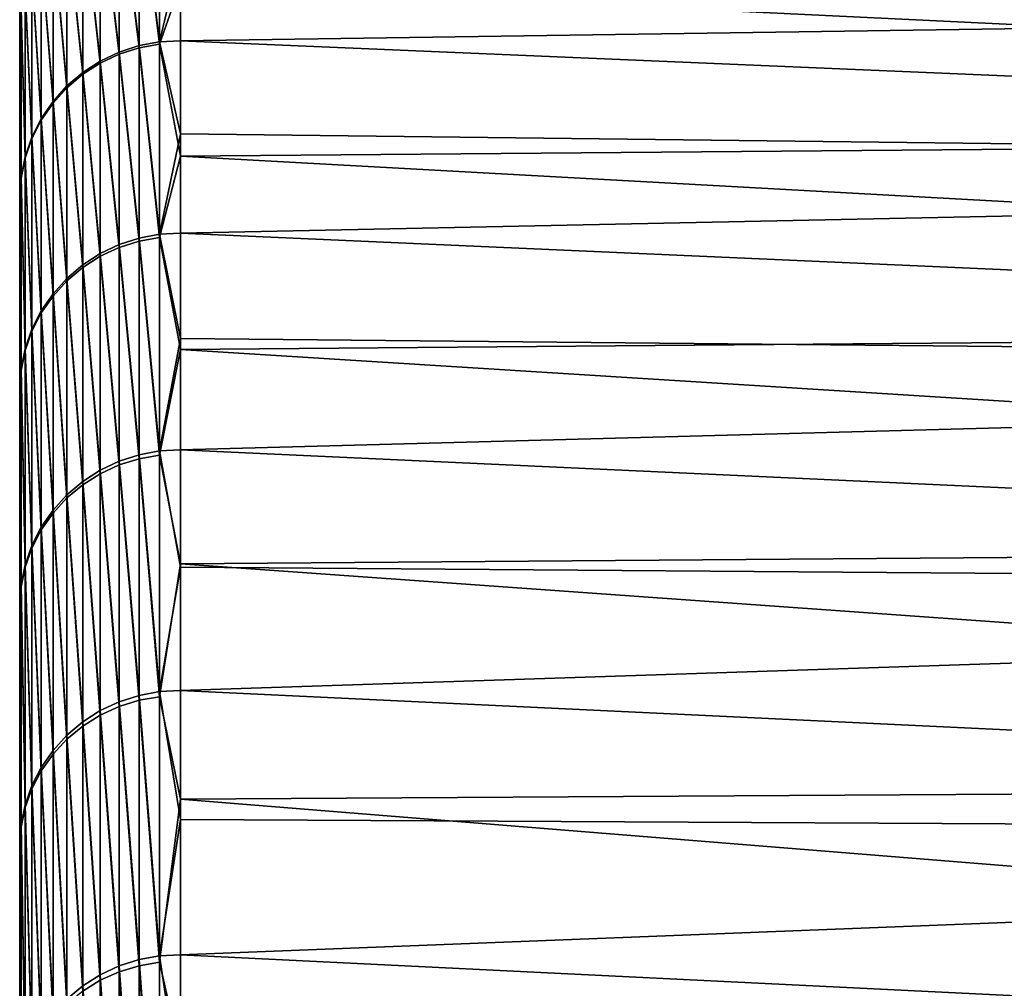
# Model space of a CAD drawing. Header units: metres. Extents: x -2 to 78, y -85 to 85.
# Tile 442 of 500: x -1.5 to 1.64, y 79.86 to 82.96. Entities that reach past the tile are written whole.
import ezdxf

# ---------------------------------------------------------------- set-up
doc = ezdxf.new("R2010")
doc.units = ezdxf.units.M
doc.layers.add('solid_20004802', color=7, linetype='CONTINUOUS')

msp = doc.modelspace()

# ---------------------------------------------------------------- linework, layer by layer
at = {"layer": 'solid_20004802'}
for points in [[(-1.5, 83.258568, 6), (-1.5, -84.275047, 6.163754), (-1.5, 84.064049, 8.574336)], [(-1.5, -84.047867, 8.731274), (-1.5, 83.762627, 11.13998), (-1.5, 84.064049, 8.574336)], [(-1.5, -84.275047, 6.163754), (-1.5, -84.047867, 8.731274), (-1.5, 84.064049, 8.574336)], [(-1.5, 84.063683, -8.577851), (-1.5, -84.233299, -6.710284), (-1.5, 83.258568, -6)], [(-1.5, 84.063683, -8.577851), (-1.5, -83.989441, -9.276398), (-1.5, -84.233299, -6.710284)], [(-1.5, 84.063683, -8.577851), (-1.5, 83.761658, -11.147238), (-1.5, -83.989441, -9.276398)], [(-1.5, -83.7425, 11.290233), (-1.5, 83.382469, 13.698088), (-1.5, 83.762627, 11.13998)], [(-1.5, -84.047867, 8.731274), (-1.5, -83.7425, 11.290233), (-1.5, 83.762627, 11.13998)], [(-1.5, 83.761658, -11.147238), (-1.5, -83.667503, -11.833186), (-1.5, -83.989441, -9.276398)], [(-1.5, 83.761658, -11.147238), (-1.5, 83.380692, -13.708941), (-1.5, -83.667503, -11.833186)], [(-1.5, -84.485718, -1.562456), (-1.5, 83.465836, -1.201142), (-1.5, 83.396744, -3.601473)], [(-1.5, -84.494072, 1.014369), (-1.5, 83.465836, 1.201142), (-1.5, 83.465836, -1.201142)], [(-1.5, -84.485718, -1.562456), (-1.5, -84.494072, 1.014369), (-1.5, 83.465836, -1.201142)], [(-1.5, -84.42382, 3.591127), (-1.5, 83.396744, 3.601473), (-1.5, 83.465836, 1.201142)], [(-1.5, -84.494072, 1.014369), (-1.5, -84.42382, 3.591127), (-1.5, 83.465836, 1.201142)], [(-1.182359, 83.389603, 16.289549), (-1.118908, 82.872604, 18.834055), (-1.118908, 83.410194, 16.288967)], [(-1.182359, 83.384941, -16.313414), (-1.118908, 83.405312, -16.313948), (-1.118908, 82.865555, -18.865078)], [(-1.118908, 83.410194, 16.288967), (-1.053349, 82.884697, 18.832716), (-1.053349, 83.422241, 16.28721)], [(-1.118908, 83.405312, -16.313948), (-1.053349, 83.417168, -16.313183), (-1.053349, 82.877357, -18.864971)], [(-1.118908, 83.410194, 16.288967), (-1.118908, 82.872604, 18.834055), (-1.053349, 82.884697, 18.832716)], [(-1.118908, 82.865555, -18.865078), (-1.118908, 83.405312, -16.313948), (-1.053349, 82.877357, -18.864971)], [(-1.053349, 83.422241, 16.28721), (-1.053349, 82.884697, 18.832716), (-0.986912, 83.166565, 17.559118)], [(-0.986912, 83.069145, -18.014368), (-1.053349, 82.877357, -18.864971), (-1.053349, 83.417168, -16.313183)], [(-1.5, -84.398743, -4.138745), (-1.5, 83.396744, -3.601473), (-1.5, 83.258568, -6)], [(-1.5, -84.275047, 6.163754), (-1.5, 83.258568, 6), (-1.5, 83.396744, 3.601473)], [(-1.5, -84.398743, -4.138745), (-1.5, -84.485718, -1.562456), (-1.5, 83.396744, -3.601473)], [(-1.5, -84.42382, 3.591127), (-1.5, -84.275047, 6.163754), (-1.5, 83.396744, 3.601473)], [(-1.5, -83.359253, 13.838844), (-1.5, 82.924355, 16.242805), (-1.5, 83.382469, 13.698088)], [(-1.495667, 82.988983, 16.254618), (-1.5, 83.382469, 13.698088), (-1.5, 82.924355, 16.242805)], [(-1.5, -83.7425, 11.290233), (-1.5, -83.359253, 13.838844), (-1.5, 83.382469, 13.698088)], [(-1.5, 83.380692, -13.708941), (-1.5, -83.2677, -14.379457), (-1.5, -83.667503, -11.833186)], [(-1.5, 83.380692, -13.708941), (-1.5, 82.92157, -16.257021), (-1.5, -83.2677, -14.379457)], [(-1.495667, 82.986374, -16.267937), (-1.5, 82.92157, -16.257021), (-1.5, 83.380692, -13.708941)], [(-1.242579, 83.36084, 16.288939), (-1.182359, 82.85202, 18.83395), (-1.182359, 83.389603, 16.289549)], [(-1.242579, 83.356415, -16.31159), (-1.182359, 83.384941, -16.313414), (-1.182359, 82.845276, -18.863588)], [(-1.182359, 83.389603, 16.289549), (-1.182359, 82.85202, 18.83395), (-1.118908, 82.872604, 18.834055)], [(-1.182359, 82.845276, -18.863588), (-1.182359, 83.384941, -16.313414), (-1.118908, 82.865555, -18.865078)], [(-1.298501, 83.324417, 16.287134), (-1.242579, 82.823303, 18.832401), (-1.242579, 83.36084, 16.288939)], [(-1.298501, 83.320236, -16.308496), (-1.242579, 83.356415, -16.31159), (-1.242579, 82.816902, -18.860531)], [(-1.242579, 83.36084, 16.288939), (-1.242579, 82.823303, 18.832401), (-1.182359, 82.85202, 18.83395)], [(-1.242579, 82.816902, -18.860531), (-1.242579, 83.356415, -16.31159), (-1.182359, 82.845276, -18.863588)], [(-1.349133, 83.280975, 16.284185), (-1.298501, 82.786972, 18.829418), (-1.298501, 83.324417, 16.287134)], [(-1.349133, 83.277061, -16.304203), (-1.298501, 83.320236, -16.308496), (-1.298501, 82.78093, -18.855949)], [(-1.298501, 83.324417, 16.287134), (-1.298501, 82.786972, 18.829418), (-1.242579, 82.823303, 18.832401)], [(-1.298501, 82.78093, -18.855949), (-1.298501, 83.320236, -16.308496), (-1.242579, 82.816902, -18.860531)], [(-1.393579, 83.231285, 16.28014), (-1.349133, 82.743652, 18.825075), (-1.349133, 83.280975, 16.284185)], [(-1.393579, 83.227638, -16.298779), (-1.349133, 83.277061, -16.304203), (-1.349133, 82.737991, -18.849934)], [(-1.349133, 83.280975, 16.284185), (-1.349133, 82.743652, 18.825075), (-1.298501, 82.786972, 18.829418)], [(-1.349133, 82.737991, -18.849934), (-1.349133, 83.277061, -16.304203), (-1.298501, 82.78093, -18.855949)], [(-1.5, -84.233299, -6.710284), (-1.5, -84.398743, -4.138745), (-1.5, 83.258568, -6)], [(-1.431051, 83.176231, 16.275053), (-1.393579, 82.694122, 18.819443), (-1.393579, 83.231285, 16.28014)], [(-1.431051, 83.172852, -16.292313), (-1.393579, 83.227638, -16.298779), (-1.393579, 82.68885, -18.84259)], [(-1.393579, 83.231285, 16.28014), (-1.393579, 82.694122, 18.819443), (-1.349133, 82.743652, 18.825075)], [(-1.393579, 82.68885, -18.84259), (-1.393579, 83.227638, -16.298779), (-1.349133, 82.737991, -18.849934)], [(-1.460884, 83.116783, 16.269039), (-1.431051, 82.639267, 18.812605), (-1.431051, 83.176231, 16.275053)], [(-1.460884, 83.11367, -16.284933), (-1.431051, 83.172852, -16.292313), (-1.431051, 82.634384, -18.83404)], [(-1.431051, 83.176231, 16.275053), (-1.431051, 82.639267, 18.812605), (-1.393579, 82.694122, 18.819443)], [(-1.431051, 82.634384, -18.83404), (-1.431051, 83.172852, -16.292313), (-1.393579, 82.68885, -18.84259)], [(-1.053349, 82.884697, 18.832716), (-0.986912, 82.888092, 18.829887), (-0.986912, 83.166565, 17.559118)], [(8.740137, 83.030327, 16.962572), (-0.986912, 83.166565, 17.559118), (-0.986912, 82.888092, 18.829887)], [(8.740137, 83.139313, -16.420053), (8.740137, 82.599899, -18.947847), (-0.986912, 83.069145, -18.014368)], [(-1.482551, 83.053993, 16.262194), (-1.460884, 82.580048, 18.804708), (-1.460884, 83.116783, 16.269039)], [(-1.482551, 83.05114, -16.276764), (-1.460884, 83.11367, -16.284933), (-1.460884, 82.575546, -18.824448)], [(-1.460884, 83.116783, 16.269039), (-1.460884, 82.580048, 18.804708), (-1.431051, 82.639267, 18.812605)], [(-1.460884, 82.575546, -18.824448), (-1.460884, 83.11367, -16.284933), (-1.431051, 82.634384, -18.83404)], [(-0.986912, 83.069145, -18.014368), (-0.986912, 82.519119, -20.386143), (-1.053349, 82.877357, -18.864971)], [(8.740137, 82.599899, -18.947847), (-0.986912, 82.519119, -20.386143), (-0.986912, 83.069145, -18.014368)], [(-1.482551, 83.053993, 16.262194), (-1.495667, 82.988983, 16.254618), (-1.482551, 82.517509, 18.795879)], [(-1.495667, 82.986374, -16.267937), (-1.482551, 83.05114, -16.276764), (-1.482551, 82.51339, -18.813976)], [(-1.482551, 83.053993, 16.262194), (-1.482551, 82.517509, 18.795879), (-1.460884, 82.580048, 18.804708)], [(-1.482551, 82.51339, -18.813976), (-1.482551, 83.05114, -16.276764), (-1.460884, 82.575546, -18.824448)], [(8.740137, 82.474411, 19.48679), (8.740137, 83.030327, 16.962572), (-0.986912, 82.888092, 18.829887)], [(-1.495667, 82.452782, 18.786257), (-1.495667, 82.988983, 16.254618), (-1.5, 82.924355, 16.242805)], [(-1.495667, 82.449005, -18.802797), (-1.5, 82.92157, -16.257021), (-1.495667, 82.986374, -16.267937)], [(-1.482551, 82.517509, 18.795879), (-1.495667, 82.988983, 16.254618), (-1.495667, 82.452782, 18.786257)], [(-1.495667, 82.449005, -18.802797), (-1.495667, 82.986374, -16.267937), (-1.482551, 82.51339, -18.813976)], [(-1.5, -82.898399, 16.374718), (-1.5, 82.388428, 18.772947), (-1.5, 82.924355, 16.242805)], [(-1.495667, 82.452782, 18.786257), (-1.5, 82.924355, 16.242805), (-1.5, 82.388428, 18.772947)], [(-1.5, -83.359253, 13.838844), (-1.5, -82.898399, 16.374718), (-1.5, 82.924355, 16.242805)], [(-1.5, 82.92157, -16.257021), (-1.5, -82.790443, -16.912085), (-1.5, -83.2677, -14.379457)], [(-1.5, 82.92157, -16.257021), (-1.5, 82.384445, -18.790449), (-1.5, -82.790443, -16.912085)], [(-1.495667, 82.449005, -18.802797), (-1.5, 82.384445, -18.790449), (-1.5, 82.92157, -16.257021)], [(-1.182359, 82.85202, 18.83395), (-1.118908, 82.257385, 21.361496), (-1.118908, 82.872604, 18.834055)], [(-1.182359, 82.845276, -18.863588), (-1.118908, 82.865555, -18.865078), (-1.118908, 82.24778, -21.398447)], [(-1.118908, 82.872604, 18.834055), (-1.053349, 82.269493, 21.360577), (-1.053349, 82.884697, 18.832716)], [(-1.118908, 82.865555, -18.865078), (-1.053349, 82.877357, -18.864971), (-1.053349, 82.259506, -21.398996)], [(-1.118908, 82.872604, 18.834055), (-1.118908, 82.257385, 21.361496), (-1.053349, 82.269493, 21.360577)], [(-1.118908, 82.24778, -21.398447), (-1.118908, 82.865555, -18.865078), (-1.053349, 82.259506, -21.398996)], [(-1.053349, 82.884697, 18.832716), (-0.986912, 82.590202, 20.096245), (-0.986912, 82.888092, 18.829887)], [(-1.053349, 82.884697, 18.832716), (-1.053349, 82.269493, 21.360577), (-0.986912, 82.590202, 20.096245)], [(-0.986912, 82.519119, -20.386143), (-1.053349, 82.259506, -21.398996), (-1.053349, 82.877357, -18.864971)], [(8.740137, 82.474411, 19.48679), (-0.986912, 82.888092, 18.829887), (-0.986912, 82.590202, 20.096245)], [(-1.242579, 82.823303, 18.832401), (-1.182359, 82.236824, 21.360708), (-1.182359, 82.85202, 18.83395)], [(-1.242579, 82.816902, -18.860531), (-1.182359, 82.845276, -18.863588), (-1.182359, 82.227646, -21.396009)], [(-1.182359, 82.85202, 18.83395), (-1.182359, 82.236824, 21.360708), (-1.118908, 82.257385, 21.361496)], [(-1.182359, 82.227646, -21.396009), (-1.182359, 82.845276, -18.863588), (-1.118908, 82.24778, -21.398447)], [(-1.298501, 82.786972, 18.829418), (-1.242579, 82.208183, 21.358221), (-1.242579, 82.823303, 18.832401)], [(-1.298501, 82.78093, -18.855949), (-1.242579, 82.816902, -18.860531), (-1.242579, 82.199471, -21.391726)], [(-1.242579, 82.823303, 18.832401), (-1.242579, 82.208183, 21.358221), (-1.182359, 82.236824, 21.360708)], [(-1.242579, 82.199471, -21.391726), (-1.242579, 82.816902, -18.860531), (-1.182359, 82.227646, -21.396009)], [(-1.349133, 82.743652, 18.825075), (-1.298501, 82.171974, 21.354065), (-1.298501, 82.786972, 18.829418)], [(-1.349133, 82.737991, -18.849934), (-1.298501, 82.78093, -18.855949), (-1.298501, 82.163757, -21.385664)], [(-1.298501, 82.786972, 18.829418), (-1.298501, 82.171974, 21.354065), (-1.242579, 82.208183, 21.358221)], [(-1.298501, 82.163757, -21.385664), (-1.298501, 82.78093, -18.855949), (-1.242579, 82.199471, -21.391726)], [(-1.393579, 82.694122, 18.819443), (-1.349133, 82.12883, 21.348333), (-1.349133, 82.743652, 18.825075)], [(-1.349133, 82.743652, 18.825075), (-1.349133, 82.12883, 21.348333), (-1.298501, 82.171974, 21.354065)], [(-1.393579, 82.68885, -18.84259), (-1.349133, 82.737991, -18.849934), (-1.349133, 82.121124, -21.377941)], [(-1.349133, 82.121124, -21.377941), (-1.349133, 82.737991, -18.849934), (-1.298501, 82.163757, -21.385664)], [(-1.431051, 82.639267, 18.812605), (-1.393579, 82.079514, 21.34112), (-1.393579, 82.694122, 18.819443)], [(-1.431051, 82.634384, -18.83404), (-1.393579, 82.68885, -18.84259), (-1.393579, 82.072334, -21.36869)], [(-1.393579, 82.694122, 18.819443), (-1.393579, 82.079514, 21.34112), (-1.349133, 82.12883, 21.348333)], [(-1.393579, 82.072334, -21.36869), (-1.393579, 82.68885, -18.84259), (-1.349133, 82.121124, -21.377941)], [(-1.460884, 82.580048, 18.804708), (-1.431051, 82.024902, 21.332539), (-1.431051, 82.639267, 18.812605)], [(-1.460884, 82.575546, -18.824448), (-1.431051, 82.634384, -18.83404), (-1.431051, 82.018265, -21.358068)], [(-1.431051, 82.639267, 18.812605), (-1.431051, 82.024902, 21.332539), (-1.393579, 82.079514, 21.34112)], [(-1.431051, 82.018265, -21.358068), (-1.431051, 82.634384, -18.83404), (-1.393579, 82.072334, -21.36869)], [(-1.053349, 82.269493, 21.360577), (-0.986912, 82.272964, 21.357897), (-0.986912, 82.590202, 20.096245)], [(8.740137, 82.599899, -18.947847), (8.740137, 81.983643, -21.458014), (-0.986912, 82.519119, -20.386143)], [(8.740137, 82.474411, 19.48679), (-0.986912, 82.590202, 20.096245), (-0.986912, 82.272964, 21.357897)], [(-1.482551, 82.517509, 18.795879), (-1.460884, 81.965973, 21.322767), (-1.460884, 82.580048, 18.804708)], [(-1.482551, 82.51339, -18.813976), (-1.460884, 82.575546, -18.824448), (-1.460884, 81.959854, -21.346277)], [(-1.460884, 82.580048, 18.804708), (-1.460884, 81.965973, 21.322767), (-1.431051, 82.024902, 21.332539)], [(-1.460884, 81.959854, -21.346277), (-1.460884, 82.575546, -18.824448), (-1.431051, 82.018265, -21.358068)], [(-1.482551, 82.517509, 18.795879), (-1.495667, 82.452782, 18.786257), (-1.482551, 81.903755, 21.311964)], [(-1.495667, 82.449005, -18.802797), (-1.482551, 82.51339, -18.813976), (-1.482551, 81.89814, -21.333517)], [(-1.482551, 82.517509, 18.795879), (-1.482551, 81.903755, 21.311964), (-1.460884, 81.965973, 21.322767)], [(-1.482551, 81.89814, -21.333517), (-1.482551, 82.51339, -18.813976), (-1.460884, 81.959854, -21.346277)], [(-0.986912, 82.519119, -20.386143), (-0.986912, 81.90139, -22.74119), (-1.053349, 82.259506, -21.398996)], [(8.740137, 81.983643, -21.458014), (-0.986912, 81.90139, -22.74119), (-0.986912, 82.519119, -20.386143)], [(8.740137, 81.841782, 21.99288), (8.740137, 82.474411, 19.48679), (-0.986912, 82.272964, 21.357897)], [(-1.495667, 81.839363, 21.300304), (-1.495667, 82.452782, 18.786257), (-1.5, 82.388428, 18.772947)], [(-1.495667, 81.834229, -21.320005), (-1.5, 82.384445, -18.790449), (-1.495667, 82.449005, -18.802797)], [(-1.482551, 81.903755, 21.311964), (-1.495667, 82.452782, 18.786257), (-1.495667, 81.839363, 21.300304)], [(-1.495667, 81.834229, -21.320005), (-1.495667, 82.449005, -18.802797), (-1.482551, 81.89814, -21.333517)], [(-1.5, -82.360535, 18.894983), (-1.5, 81.775566, 21.284594), (-1.5, 82.388428, 18.772947)], [(-1.495667, 81.839363, 21.300304), (-1.5, 82.388428, 18.772947), (-1.5, 81.775566, 21.284594)], [(-1.5, -82.898399, 16.374718), (-1.5, -82.360535, 18.894983), (-1.5, 82.388428, 18.772947)], [(-1.5, 82.384445, -18.790449), (-1.5, -82.236214, -19.428957), (-1.5, -82.790443, -16.912085)], [(-1.5, 82.384445, -18.790449), (-1.5, 81.770096, -21.305588), (-1.5, -82.236214, -19.428957)], [(-1.495667, 81.834229, -21.320005), (-1.5, 81.770096, -21.305588), (-1.5, 82.384445, -18.790449)], [(-1.118908, 82.257385, 21.361496), (-1.053349, 81.577217, 23.868425), (-1.053349, 82.269493, 21.360577)], [(-1.053349, 82.269493, 21.360577), (-0.986912, 81.936455, 22.614544), (-0.986912, 82.272964, 21.357897)], [(-1.053349, 82.269493, 21.360577), (-1.053349, 81.577217, 23.868425), (-0.986912, 81.936455, 22.614544)], [(8.740137, 81.841782, 21.99288), (-0.986912, 82.272964, 21.357897), (-0.986912, 81.936455, 22.614544)], [(-1.242579, 82.208183, 21.358221), (-1.182359, 81.544586, 23.867455), (-1.182359, 82.236824, 21.360708)], [(-1.182359, 82.236824, 21.360708), (-1.118908, 81.565094, 23.868925), (-1.118908, 82.257385, 21.361496)], [(-1.182359, 82.227646, -21.396009), (-1.118908, 82.24778, -21.398447), (-1.118908, 81.552574, -23.911671)], [(-1.182359, 82.236824, 21.360708), (-1.182359, 81.544586, 23.867455), (-1.118908, 81.565094, 23.868925)], [(-1.118908, 82.24778, -21.398447), (-1.053349, 82.259506, -21.398996), (-1.053349, 81.564201, -23.91287)], [(-1.118908, 82.257385, 21.361496), (-1.118908, 81.565094, 23.868925), (-1.053349, 81.577217, 23.868425)], [(-1.118908, 81.552574, -23.911671), (-1.118908, 82.24778, -21.398447), (-1.053349, 81.564201, -23.91287)], [(-0.986912, 81.90139, -22.74119), (-1.053349, 81.564201, -23.91287), (-1.053349, 82.259506, -21.398996)], [(-1.298501, 82.171974, 21.354065), (-1.242579, 81.516052, 23.864033), (-1.242579, 82.208183, 21.358221)], [(-1.242579, 82.199471, -21.391726), (-1.182359, 82.227646, -21.396009), (-1.182359, 81.532623, -23.908293)], [(-1.242579, 82.208183, 21.358221), (-1.242579, 81.516052, 23.864033), (-1.182359, 81.544586, 23.867455)], [(-1.182359, 81.532623, -23.908293), (-1.182359, 82.227646, -21.396009), (-1.118908, 81.552574, -23.911671)], [(-1.298501, 82.163757, -21.385664), (-1.242579, 82.199471, -21.391726), (-1.242579, 81.5047, -23.902794)], [(-1.242579, 81.5047, -23.902794), (-1.242579, 82.199471, -21.391726), (-1.182359, 81.532623, -23.908293)], [(-1.349133, 82.12883, 21.348333), (-1.298501, 81.480003, 23.858709), (-1.298501, 82.171974, 21.354065)], [(-1.349133, 82.121124, -21.377941), (-1.298501, 82.163757, -21.385664), (-1.298501, 81.469292, -23.895264)], [(-1.298501, 82.171974, 21.354065), (-1.298501, 81.480003, 23.858709), (-1.242579, 81.516052, 23.864033)], [(-1.298501, 81.469292, -23.895264), (-1.298501, 82.163757, -21.385664), (-1.242579, 81.5047, -23.902794)], [(-1.393579, 82.079514, 21.34112), (-1.349133, 81.437073, 23.851593), (-1.349133, 82.12883, 21.348333)], [(-1.393579, 82.072334, -21.36869), (-1.349133, 82.121124, -21.377941), (-1.349133, 81.427032, -23.885845)], [(-1.349133, 82.12883, 21.348333), (-1.349133, 81.437073, 23.851593), (-1.298501, 81.480003, 23.858709)], [(-1.349133, 81.427032, -23.885845), (-1.349133, 82.121124, -21.377941), (-1.298501, 81.469292, -23.895264)], [(-1.431051, 82.024902, 21.332539), (-1.393579, 81.388023, 23.842808), (-1.393579, 82.079514, 21.34112)], [(-1.393579, 82.079514, 21.34112), (-1.393579, 81.388023, 23.842808), (-1.349133, 81.437073, 23.851593)], [(-1.431051, 82.018265, -21.358068), (-1.393579, 82.072334, -21.36869), (-1.393579, 81.37867, -23.874702)], [(-1.393579, 81.37867, -23.874702), (-1.393579, 82.072334, -21.36869), (-1.349133, 81.427032, -23.885845)], [(-1.460884, 81.965973, 21.322767), (-1.431051, 81.333725, 23.832493), (-1.431051, 82.024902, 21.332539)], [(-1.460884, 81.959854, -21.346277), (-1.431051, 82.018265, -21.358068), (-1.431051, 81.325066, -23.862026)], [(-1.431051, 82.024902, 21.332539), (-1.431051, 81.333725, 23.832493), (-1.393579, 81.388023, 23.842808)], [(-1.431051, 81.325066, -23.862026), (-1.431051, 82.018265, -21.358068), (-1.393579, 81.37867, -23.874702)], [(-1.482551, 81.903755, 21.311964), (-1.460884, 81.275131, 23.820856), (-1.460884, 81.965973, 21.322767)], [(-1.482551, 81.89814, -21.333517), (-1.460884, 81.959854, -21.346277), (-1.460884, 81.267159, -23.848053)], [(-1.460884, 81.965973, 21.322767), (-1.460884, 81.275131, 23.820856), (-1.431051, 81.333725, 23.832493)], [(-1.460884, 81.267159, -23.848053), (-1.460884, 81.959854, -21.346277), (-1.431051, 81.325066, -23.862026)], [(8.740137, 81.983643, -21.458014), (8.740137, 81.291122, -23.948221), (-0.986912, 81.90139, -22.74119)], [(-1.053349, 81.577217, 23.868425), (-0.986912, 81.58075, 23.865896), (-0.986912, 81.936455, 22.614544)], [(8.740137, 81.841782, 21.99288), (-0.986912, 81.936455, 22.614544), (-0.986912, 81.58075, 23.865896)], [(-1.482551, 81.903755, 21.311964), (-1.495667, 81.839363, 21.300304), (-1.482551, 81.213295, 23.80809)], [(-1.495667, 81.834229, -21.320005), (-1.482551, 81.89814, -21.333517), (-1.482551, 81.205986, -23.833023)], [(-1.482551, 81.903755, 21.311964), (-1.482551, 81.213295, 23.80809), (-1.460884, 81.275131, 23.820856)], [(-1.482551, 81.205986, -23.833023), (-1.482551, 81.89814, -21.333517), (-1.460884, 81.267159, -23.848053)], [(-0.986912, 81.90139, -22.74119), (-0.986912, 81.216469, -25.077578), (-1.053349, 81.564201, -23.91287)], [(8.740137, 81.291122, -23.948221), (-0.986912, 81.216469, -25.077578), (-0.986912, 81.90139, -22.74119)], [(-1.495667, 81.149307, 23.794405), (-1.495667, 81.839363, 21.300304), (-1.5, 81.775566, 21.284594)], [(-1.495667, 81.142624, -23.817196), (-1.5, 81.770096, -21.305588), (-1.495667, 81.834229, -21.320005)], [(-1.482551, 81.213295, 23.80809), (-1.495667, 81.839363, 21.300304), (-1.495667, 81.149307, 23.794405)], [(-1.495667, 81.142624, -23.817196), (-1.495667, 81.834229, -21.320005), (-1.482551, 81.205986, -23.833023)], [(8.740137, 81.133018, 24.478512), (8.740137, 81.841782, 21.99288), (-0.986912, 81.58075, 23.865896)], [(-1.5, -81.745895, 21.398249), (-1.5, 81.085915, 23.777138), (-1.5, 81.775566, 21.284594)], [(-1.495667, 81.149307, 23.794405), (-1.5, 81.775566, 21.284594), (-1.5, 81.085915, 23.777138)], [(-1.5, -82.360535, 18.894983), (-1.5, -81.745895, 21.398249), (-1.5, 81.775566, 21.284594)], [(-1.5, 81.770096, -21.305588), (-1.5, -81.60537, -21.928061), (-1.5, -82.236214, -19.428957)], [(-1.5, 81.770096, -21.305588), (-1.5, 81.078903, -23.801054), (-1.5, -81.60537, -21.928061)], [(-1.495667, 81.142624, -23.817196), (-1.5, 81.078903, -23.801054), (-1.5, 81.770096, -21.305588)], [(-1.118908, 81.565094, 23.868925), (-1.053349, 80.80851, 26.353912), (-1.053349, 81.577217, 23.868425)], [(-1.053349, 81.577217, 23.868425), (-0.986912, 81.20594, 25.111656), (-0.986912, 81.58075, 23.865896)], [(-1.053349, 81.577217, 23.868425), (-1.053349, 80.80851, 26.353912), (-0.986912, 81.20594, 25.111656)], [(8.740137, 81.133018, 24.478512), (-0.986912, 81.58075, 23.865896), (-0.986912, 81.20594, 25.111656)], [(-1.182359, 81.544586, 23.867455), (-1.118908, 80.796394, 26.353994), (-1.118908, 81.565094, 23.868925)], [(-1.182359, 81.532623, -23.908293), (-1.118908, 81.552574, -23.911671), (-1.118908, 80.780594, -26.402386)], [(-1.118908, 81.565094, 23.868925), (-1.118908, 80.796394, 26.353994), (-1.053349, 80.80851, 26.353912)], [(-1.118908, 81.552574, -23.911671), (-1.053349, 81.564201, -23.91287), (-1.053349, 80.792084, -26.404228)], [(-1.118908, 80.780594, -26.402386), (-1.118908, 81.552574, -23.911671), (-1.053349, 80.792084, -26.404228)], [(-0.986912, 81.216469, -25.077578), (-1.053349, 80.792084, -26.404228), (-1.053349, 81.564201, -23.91287)], [(-1.298501, 81.480003, 23.858709), (-1.242579, 80.747566, 26.34749), (-1.242579, 81.516052, 23.864033)], [(-1.242579, 81.516052, 23.864033), (-1.182359, 80.775963, 26.351841), (-1.182359, 81.544586, 23.867455)], [(-1.242579, 81.5047, -23.902794), (-1.182359, 81.532623, -23.908293), (-1.182359, 80.760864, -26.398073)], [(-1.242579, 81.516052, 23.864033), (-1.242579, 80.747566, 26.34749), (-1.182359, 80.775963, 26.351841)], [(-1.182359, 81.544586, 23.867455), (-1.182359, 80.775963, 26.351841), (-1.118908, 80.796394, 26.353994)], [(-1.182359, 80.760864, -26.398073), (-1.182359, 81.532623, -23.908293), (-1.118908, 80.780594, -26.402386)], [(-1.298501, 81.469292, -23.895264), (-1.242579, 81.5047, -23.902794), (-1.242579, 80.733231, -26.391369)], [(-1.242579, 80.733231, -26.391369), (-1.242579, 81.5047, -23.902794), (-1.182359, 80.760864, -26.398073)], [(-1.349133, 81.437073, 23.851593), (-1.298501, 80.711716, 26.341003), (-1.298501, 81.480003, 23.858709)], [(-1.349133, 81.427032, -23.885845), (-1.298501, 81.469292, -23.895264), (-1.298501, 80.698196, -26.382385)], [(-1.298501, 81.480003, 23.858709), (-1.298501, 80.711716, 26.341003), (-1.242579, 80.747566, 26.34749)], [(-1.298501, 80.698196, -26.382385), (-1.298501, 81.469292, -23.895264), (-1.242579, 80.733231, -26.391369)], [(-1.393579, 81.388023, 23.842808), (-1.349133, 80.669044, 26.332514), (-1.349133, 81.437073, 23.851593)], [(-1.393579, 81.37867, -23.874702), (-1.349133, 81.427032, -23.885845), (-1.349133, 80.656372, -26.371288)], [(-1.349133, 81.437073, 23.851593), (-1.349133, 80.669044, 26.332514), (-1.298501, 80.711716, 26.341003)], [(-1.349133, 80.656372, -26.371288), (-1.349133, 81.427032, -23.885845), (-1.298501, 80.698196, -26.382385)], [(-1.431051, 81.333725, 23.832493), (-1.393579, 80.6203, 26.322165), (-1.393579, 81.388023, 23.842808)], [(-1.393579, 81.388023, 23.842808), (-1.393579, 80.6203, 26.322165), (-1.349133, 80.669044, 26.332514)], [(-1.431051, 81.325066, -23.862026), (-1.393579, 81.37867, -23.874702), (-1.393579, 80.608505, -26.358271)], [(-1.393579, 80.608505, -26.358271), (-1.393579, 81.37867, -23.874702), (-1.349133, 80.656372, -26.371288)], [(-1.460884, 81.275131, 23.820856), (-1.431051, 80.566368, 26.310127), (-1.431051, 81.333725, 23.832493)], [(-1.460884, 81.267159, -23.848053), (-1.431051, 81.325066, -23.862026), (-1.431051, 80.555443, -26.343559)], [(-1.431051, 81.333725, 23.832493), (-1.431051, 80.566368, 26.310127), (-1.393579, 80.6203, 26.322165)], [(-1.431051, 80.555443, -26.343559), (-1.431051, 81.325066, -23.862026), (-1.393579, 80.608505, -26.358271)], [(-1.482551, 81.213295, 23.80809), (-1.460884, 80.508186, 26.296637), (-1.460884, 81.275131, 23.820856)], [(-1.482551, 81.205986, -23.833023), (-1.460884, 81.267159, -23.848053), (-1.460884, 80.498123, -26.327425)], [(-1.460884, 81.275131, 23.820856), (-1.460884, 80.508186, 26.296637), (-1.431051, 80.566368, 26.310127)], [(-1.460884, 80.498123, -26.327425), (-1.460884, 81.267159, -23.848053), (-1.431051, 80.555443, -26.343559)], [(8.740137, 81.291122, -23.948221), (8.740137, 80.522987, -26.416149), (-0.986912, 81.216469, -25.077578)], [(-1.482551, 81.213295, 23.80809), (-1.495667, 81.149307, 23.794405), (-1.482551, 80.446785, 26.281921)], [(-1.495667, 81.142624, -23.817196), (-1.482551, 81.205986, -23.833023), (-1.482551, 80.437561, -26.310148)], [(-1.482551, 81.213295, 23.80809), (-1.482551, 80.446785, 26.281921), (-1.460884, 80.508186, 26.296637)], [(-1.482551, 80.437561, -26.310148), (-1.482551, 81.205986, -23.833023), (-1.460884, 80.498123, -26.327425)], [(-0.986912, 81.216469, -25.077578), (-0.986912, 80.464912, -27.393393), (-1.053349, 80.792084, -26.404228)], [(-1.053349, 80.80851, 26.353912), (-0.986912, 80.812103, 26.351534), (-0.986912, 81.20594, 25.111656)], [(8.740137, 80.522987, -26.416149), (-0.986912, 80.464912, -27.393393), (-0.986912, 81.216469, -25.077578)], [(8.740137, 81.133018, 24.478512), (-0.986912, 81.20594, 25.111656), (-0.986912, 80.812103, 26.351534)], [(-1.495667, 80.383263, 26.266224), (-1.495667, 81.149307, 23.794405), (-1.5, 81.085915, 23.777138)], [(-1.495667, 80.374832, -26.292025), (-1.5, 81.078903, -23.801054), (-1.495667, 81.142624, -23.817196)], [(-1.482551, 80.446785, 26.281921), (-1.495667, 81.149307, 23.794405), (-1.495667, 80.383263, 26.266224)], [(-1.495667, 80.374832, -26.292025), (-1.495667, 81.142624, -23.817196), (-1.482551, 80.437561, -26.310148)], [(8.740137, 80.348778, 26.941372), (8.740137, 81.133018, 24.478512), (-0.986912, 80.812103, 26.351534)], [(-1.5, -81.055412, 23.880901), (-1.5, 80.320518, 26.246721), (-1.5, 81.085915, 23.777138)], [(-1.495667, 80.383263, 26.266224), (-1.5, 81.085915, 23.777138), (-1.5, 80.320518, 26.246721)], [(-1.5, -81.745895, 21.398249), (-1.5, -81.055412, 23.880901), (-1.5, 81.085915, 23.777138)], [(-1.5, 81.078903, -23.801054), (-1.5, -80.898781, -24.406256), (-1.5, -81.60537, -21.928061)], [(-1.5, 81.078903, -23.801054), (-1.5, 80.311546, -26.27416), (-1.5, -80.898781, -24.406256)], [(-1.495667, 80.374832, -26.292025), (-1.5, 80.311546, -26.27416), (-1.5, 81.078903, -23.801054)], [(-1.182359, 80.775963, 26.351841), (-1.118908, 79.952003, 28.814373), (-1.118908, 80.796394, 26.353994)], [(-1.118908, 80.796394, 26.353994), (-1.053349, 79.964096, 28.814709), (-1.053349, 80.80851, 26.353912)], [(-1.118908, 80.796394, 26.353994), (-1.118908, 79.952003, 28.814373), (-1.053349, 79.964096, 28.814709)], [(-1.118908, 80.780594, -26.402386), (-1.053349, 80.792084, -26.404228), (-1.053349, 79.943886, -28.870722)], [(-1.053349, 80.80851, 26.353912), (-0.986912, 80.399345, 27.585239), (-0.986912, 80.812103, 26.351534)], [(-1.053349, 80.80851, 26.353912), (-1.053349, 79.964096, 28.814709), (-0.986912, 80.399345, 27.585239)], [(-0.986912, 80.464912, -27.393393), (-1.053349, 79.943886, -28.870722), (-1.053349, 80.792084, -26.404228)], [(8.740137, 80.348778, 26.941372), (-0.986912, 80.812103, 26.351534), (-0.986912, 80.399345, 27.585239)], [(-1.242579, 80.747566, 26.34749), (-1.182359, 79.931664, 28.811543), (-1.182359, 80.775963, 26.351841)], [(-1.242579, 80.733231, -26.391369), (-1.182359, 80.760864, -26.398073), (-1.182359, 79.913094, -28.863008)], [(-1.182359, 80.760864, -26.398073), (-1.118908, 80.780594, -26.402386), (-1.118908, 79.932564, -28.868242)], [(-1.182359, 80.775963, 26.351841), (-1.182359, 79.931664, 28.811543), (-1.118908, 79.952003, 28.814373)], [(-1.182359, 79.913094, -28.863008), (-1.182359, 80.760864, -26.398073), (-1.118908, 79.932564, -28.868242)], [(-1.118908, 79.932564, -28.868242), (-1.118908, 80.780594, -26.402386), (-1.053349, 79.943886, -28.870722)], [(-1.298501, 80.711716, 26.341003), (-1.242579, 79.903435, 28.806267), (-1.242579, 80.747566, 26.34749)], [(-1.298501, 80.698196, -26.382385), (-1.242579, 80.733231, -26.391369), (-1.242579, 79.885803, -28.855114)], [(-1.242579, 80.747566, 26.34749), (-1.242579, 79.903435, 28.806267), (-1.182359, 79.931664, 28.811543)], [(-1.242579, 79.885803, -28.855114), (-1.242579, 80.733231, -26.391369), (-1.182359, 79.913094, -28.863008)], [(-1.349133, 80.669044, 26.332514), (-1.298501, 79.867821, 28.798624), (-1.298501, 80.711716, 26.341003)], [(-1.349133, 80.656372, -26.371288), (-1.298501, 80.698196, -26.382385), (-1.298501, 79.851196, -28.84469)], [(-1.298501, 80.711716, 26.341003), (-1.298501, 79.867821, 28.798624), (-1.242579, 79.903435, 28.806267)], [(-1.298501, 79.851196, -28.84469), (-1.298501, 80.698196, -26.382385), (-1.242579, 79.885803, -28.855114)], [(-1.393579, 80.6203, 26.322165), (-1.349133, 79.825447, 28.788769), (-1.349133, 80.669044, 26.332514)], [(-1.349133, 80.669044, 26.332514), (-1.349133, 79.825447, 28.788769), (-1.298501, 79.867821, 28.798624)], [(-1.393579, 80.608505, -26.358271), (-1.349133, 80.656372, -26.371288), (-1.349133, 79.809868, -28.831932)], [(-1.349133, 79.809868, -28.831932), (-1.349133, 80.656372, -26.371288), (-1.298501, 79.851196, -28.84469)], [(-1.431051, 80.566368, 26.310127), (-1.393579, 79.777077, 28.776867), (-1.393579, 80.6203, 26.322165)], [(-1.431051, 80.555443, -26.343559), (-1.393579, 80.608505, -26.358271), (-1.393579, 79.762566, -28.817062)], [(-1.393579, 80.6203, 26.322165), (-1.393579, 79.777077, 28.776867), (-1.349133, 79.825447, 28.788769)], [(-1.393579, 79.762566, -28.817062), (-1.393579, 80.608505, -26.358271), (-1.349133, 79.809868, -28.831932)], [(-1.460884, 80.508186, 26.296637), (-1.431051, 79.723557, 28.763121), (-1.431051, 80.566368, 26.310127)], [(-1.460884, 80.498123, -26.327425), (-1.431051, 80.555443, -26.343559), (-1.431051, 79.710121, -28.800337)], [(-1.431051, 80.566368, 26.310127), (-1.431051, 79.723557, 28.763121), (-1.393579, 79.777077, 28.776867)], [(-1.431051, 79.710121, -28.800337), (-1.431051, 80.555443, -26.343559), (-1.393579, 79.762566, -28.817062)], [(-1.482551, 80.446785, 26.281921), (-1.460884, 79.665833, 28.747789), (-1.460884, 80.508186, 26.296637)], [(-1.460884, 80.508186, 26.296637), (-1.460884, 79.665833, 28.747789), (-1.431051, 79.723557, 28.763121)], [(8.740137, 80.522987, -26.416149), (8.740137, 79.679939, -28.859507), (-0.986912, 80.464912, -27.393393)], [(-1.482551, 80.437561, -26.310148), (-1.460884, 80.498123, -26.327425), (-1.460884, 79.653458, -28.782064)], [(-1.460884, 79.653458, -28.782064), (-1.460884, 80.498123, -26.327425), (-1.431051, 79.710121, -28.800337)], [(-1.482551, 80.446785, 26.281921), (-1.495667, 80.383263, 26.266224), (-1.482551, 79.604935, 28.73114)], [(-1.482551, 80.446785, 26.281921), (-1.482551, 79.604935, 28.73114), (-1.460884, 79.665833, 28.747789)], [(-0.986912, 80.464912, -27.393393), (-0.986912, 79.647339, -29.686731), (-1.053349, 79.943886, -28.870722)], [(8.740137, 79.679939, -28.859507), (-0.986912, 79.647339, -29.686731), (-0.986912, 80.464912, -27.393393)], [(-1.495667, 80.374832, -26.292025), (-1.482551, 80.437561, -26.310148), (-1.482551, 79.59359, -28.762562)], [(-1.482551, 79.59359, -28.762562), (-1.482551, 80.437561, -26.310148), (-1.460884, 79.653458, -28.782064)], [(-1.495667, 79.541954, 28.713448), (-1.495667, 80.383263, 26.266224), (-1.5, 80.320518, 26.246721)], [(-1.482551, 79.604935, 28.73114), (-1.495667, 80.383263, 26.266224), (-1.495667, 79.541954, 28.713448)], [(-1.053349, 79.964096, 28.814709), (-0.986912, 79.967751, 28.812485), (-0.986912, 80.399345, 27.585239)], [(8.740137, 80.348778, 26.941372), (-0.986912, 80.399345, 27.585239), (-0.986912, 79.967751, 28.812485)], [(-1.495667, 79.531578, -28.742168), (-1.5, 80.311546, -26.27416), (-1.495667, 80.374832, -26.292025)], [(-1.495667, 79.531578, -28.742168), (-1.495667, 80.374832, -26.292025), (-1.482551, 79.59359, -28.762562)], [(-1.5, -80.289253, 26.342213), (-1.5, 79.479713, 28.692392), (-1.5, 80.320518, 26.246721)], [(-1.495667, 79.541954, 28.713448), (-1.5, 80.320518, 26.246721), (-1.5, 79.479713, 28.692392)], [(-1.5, -81.055412, 23.880901), (-1.5, -80.289253, 26.342213), (-1.5, 80.320518, 26.246721)], [(8.740137, 79.489799, 29.379171), (8.740137, 80.348778, 26.941372), (-0.986912, 79.967751, 28.812485)], [(-1.5, 80.311546, -26.27416), (-1.5, -80.116699, -26.862438), (-1.5, -80.898781, -24.406256)], [(-1.5, 80.311546, -26.27416), (-1.5, 79.468918, -28.722286), (-1.5, -80.116699, -26.862438)], [(-1.495667, 79.531578, -28.742168), (-1.5, 79.468918, -28.722286), (-1.5, 80.311546, -26.27416)], [(-1.182359, 79.931664, 28.811543), (-1.118908, 79.032707, 31.247757), (-1.118908, 79.952003, 28.814373)], [(-1.118908, 79.952003, 28.814373), (-1.053349, 79.044762, 31.24851), (-1.053349, 79.964096, 28.814709)], [(-1.118908, 79.952003, 28.814373), (-1.118908, 79.032707, 31.247757), (-1.053349, 79.044762, 31.24851)], [(-1.118908, 79.932564, -28.868242), (-1.053349, 79.943886, -28.870722), (-1.053349, 79.020416, -31.310028)], [(-1.053349, 79.964096, 28.814709), (-0.986912, 79.517418, 30.03298), (-0.986912, 79.967751, 28.812485)], [(-1.053349, 79.964096, 28.814709), (-1.053349, 79.044762, 31.24851), (-0.986912, 79.517418, 30.03298)], [(-0.986912, 79.647339, -29.686731), (-1.053349, 79.020416, -31.310028), (-1.053349, 79.943886, -28.870722)], [(8.740137, 79.489799, 29.379171), (-0.986912, 79.967751, 28.812485), (-0.986912, 79.517418, 30.03298)], [(-1.242579, 79.903435, 28.806267), (-1.182359, 79.012482, 31.244253), (-1.182359, 79.931664, 28.811543)], [(-1.242579, 79.885803, -28.855114), (-1.182359, 79.913094, -28.863008), (-1.182359, 78.990105, -31.300779)], [(-1.182359, 79.913094, -28.863008), (-1.118908, 79.932564, -28.868242), (-1.118908, 79.009285, -31.306921)], [(-1.182359, 79.931664, 28.811543), (-1.182359, 79.012482, 31.244253), (-1.118908, 79.032707, 31.247757)], [(-1.182359, 78.990105, -31.300779), (-1.182359, 79.913094, -28.863008), (-1.118908, 79.009285, -31.306921)], [(-1.118908, 79.009285, -31.306921), (-1.118908, 79.932564, -28.868242), (-1.053349, 79.020416, -31.310028)], [(-1.298501, 79.867821, 28.798624), (-1.242579, 78.984451, 31.238058), (-1.242579, 79.903435, 28.806267)], [(-1.298501, 79.851196, -28.84469), (-1.242579, 79.885803, -28.855114), (-1.242579, 78.963211, -31.291706)], [(-1.242579, 79.903435, 28.806267), (-1.242579, 78.984451, 31.238058), (-1.182359, 79.012482, 31.244253)], [(-1.242579, 78.963211, -31.291706), (-1.242579, 79.885803, -28.855114), (-1.182359, 78.990105, -31.300779)], [(-1.349133, 79.825447, 28.788769), (-1.298501, 78.949112, 31.229269), (-1.298501, 79.867821, 28.798624)], [(-1.298501, 79.867821, 28.798624), (-1.298501, 78.949112, 31.229269), (-1.242579, 78.984451, 31.238058)]]:
    msp.add_3dface(points, dxfattribs=at)

doc.saveas('drawing.dxf')
